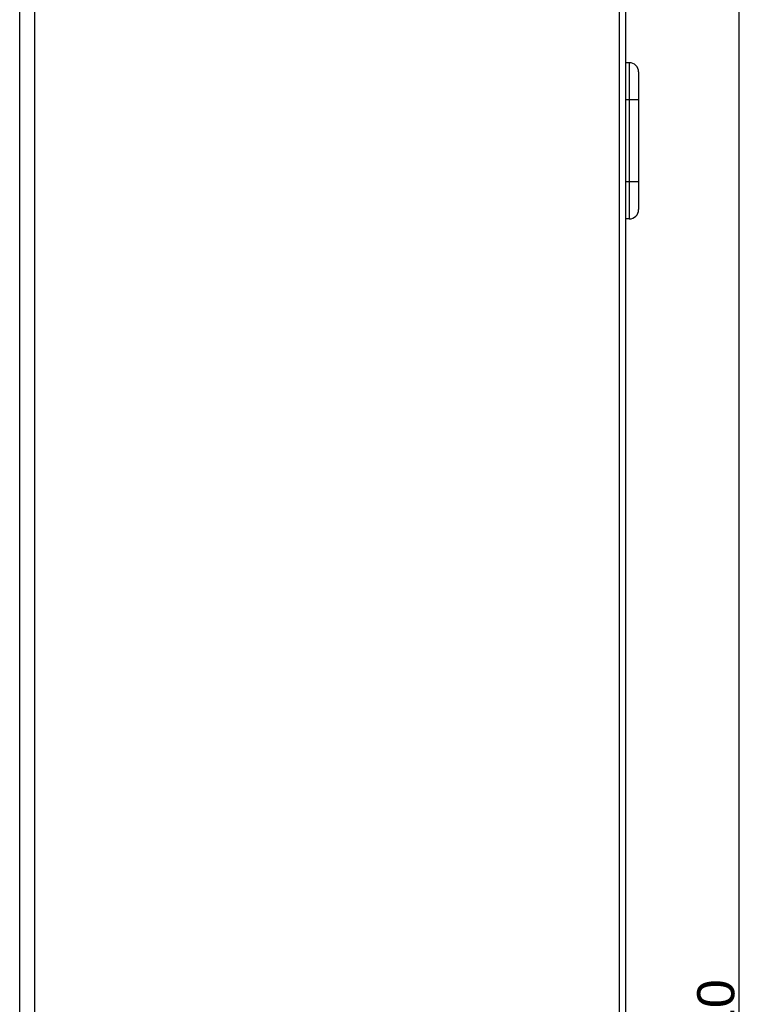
# Model space of a CAD drawing. Header units: millimetres. Extents: x 1117 to 38156, y -1945 to 7303.
# Tile 665 of 831: x 22860 to 23056, y 1523 to 1788. Entities that reach past the tile are written whole.
import ezdxf

# ---------------------------------------------------------------- set-up
doc = ezdxf.new("R2010")
doc.units = ezdxf.units.MM
doc.styles.get("Standard").update_dxf_attribs({"font": 'arial.ttf'})
doc.dimstyles.new('DIMSTYLE_1', dxfattribs={"dimtxt": 4.2, "dimasz": 3.6, "dimexe": 2.5, "dimexo": 0, "dimgap": 1.05, "dimtad": 1, "dimdsep": 46, "dimtxsty": 'Standard', "dimblk": '_FILLED', "dimblk1": '_FILLED', "dimblk2": '_FILLED', "dimcen": 0.09, "dimazin": 2, "dimtp": 0.01, "dimtm": 0.01, "dimtfac": 1, "dimtofl": 0, "dimtmove": 0, "dimatfit": 3, "dimldrblk": '_FILLED', "dimfxl": 0, "dimtolj": 1, "dimarcsym": 0})

# ---------------------------------------------------------------- blocks, each defined once
blk = doc.blocks.new('_FILLED')
at = {"color": 0, "linetype": 'ByBlock'}
blk.add_solid([(0, 0), (-1, 0.167), (-1, -0.167)], dxfattribs=at)
blk = doc.blocks.new('*D58')
at = {"color": 0, "linetype": 'Continuous', "lineweight": -2}
for p, q in [((23019.26, 2074.61), (23055.97, 2074.61)), ((23053.47, 968.21), (23053.47, 2071.01)), ((23021.26, 964.61), (23055.97, 964.61))]:
    blk.add_line(p, q, dxfattribs=at)
at = {"layer": 'Defpoints', "color": 0, "linetype": 'Continuous'}
for p in [(23019.26, 2074.61), (23053.47, 2074.61), (23021.26, 964.61)]:
    blk.add_point(p, dxfattribs=at)
at = {"color": 0, "linetype": 'Continuous', "lineweight": -2, "xscale": 3.6, "yscale": 3.6, "zscale": 3.6}
for p, rotation in [((23053.47, 2074.61), 90), ((23053.47, 964.61), 270)]:
    blk.add_blockref('_FILLED', p, dxfattribs=dict(at, rotation=rotation))
at = {"color": 0, "linetype": 'Continuous', "insert": (23042.21, 1514.6), "char_height": 10, "width": 11.2, "attachment_point": 2, "rotation": 90}
blk.add_mtext('\\A1;1110', dxfattribs=at)

msp = doc.modelspace()

# ---------------------------------------------------------------- linework, layer by layer
at = {"linetype": 'Continuous'}
for p, q in [((23021.258, 2026.608), (23021.258, 964.608)), ((23022.958, 2026.608), (23022.958, 964.608)), ((22859.958, 1014.608), (22859.958, 1996.608)), ((22863.958, 1996.608), (22863.958, 1014.608)), ((23023.958, 1776.608), (23022.958, 1776.608)), ((23023.958, 1776.608), (23023.958, 1734.608)), ((23026.458, 1774.108), (23026.458, 1737.108)), ((23026.458, 1766.608), (23022.958, 1766.608)), ((23026.458, 1744.608), (23022.958, 1744.608)), ((23023.958, 1734.608), (23022.958, 1734.608))]:
    msp.add_line(p, q, dxfattribs=at)
for centre, start, end in [((23023.958, 1774.108), 0, 90), ((23023.958, 1737.108), 270, 0)]:
    msp.add_arc(centre, 2.5, start, end, dxfattribs=at)

# ---------------------------------------------------------------- dimensions: what is measured, and where the dimension line sits
dim = msp.add_linear_dim(base=(23053.469, 2074.608), p1=(23021.258, 964.608), p2=(23019.258, 2074.608), angle=90, dimstyle='DIMSTYLE_1', override={"dimtxt": 10}, dxfattribs=at)
dim.commit()
dim.dimension.update_dxf_attribs({"geometry": '*D58', "text_midpoint": (23053.469, 1514.602), "dimtype": 160})

doc.saveas('drawing.dxf')
